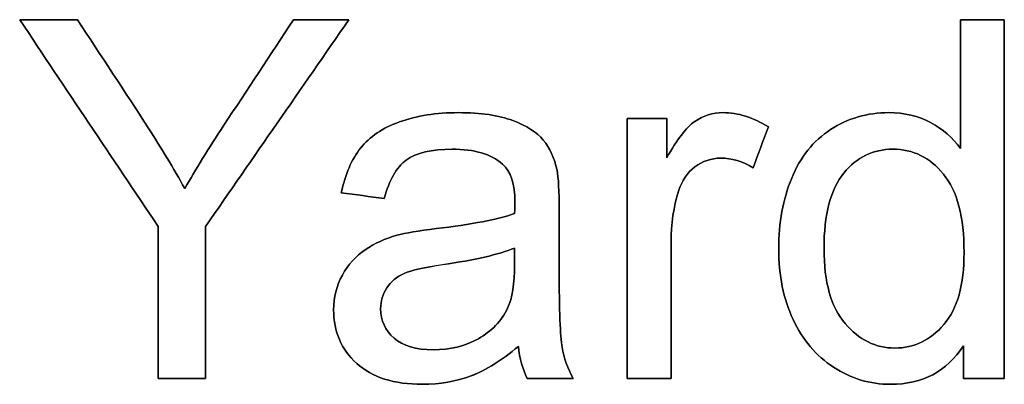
# Model space of a CAD drawing. Header units: inches. Extents: x 0 to 17820, y -10 to 12600.
# Tile 322 of 338: x 10796 to 11071, y 11146 to 11248. Entities that reach past the tile are written whole.
import ezdxf

# ---------------------------------------------------------------- set-up
doc = ezdxf.new("R2010")
doc.units = ezdxf.units.IN
doc.layers.add('1', color=7, linetype='Continuous', true_color=0xffffff)
doc.layers.add('254', color=7, linetype='Continuous', true_color=0xffffff)

msp = doc.modelspace()

# ---------------------------------------------------------------- linework, layer by layer
at = {"layer": '1', "color": 150, "linetype": 'Continuous', "lineweight": 25}
for points, knots in [([(10834.886, 11190.218), (10834.886, 11176.096), (10834.886, 11161.975), (10834.886, 11147.854), (10839.295, 11147.854), (10843.704, 11147.854), (10848.112, 11147.854), (10848.112, 11161.975), (10848.112, 11176.096), (10848.112, 11190.218), (10861.415, 11209.43), (10874.718, 11228.642), (10888.02, 11247.854), (10882.878, 11247.854), (10877.736, 11247.854), (10872.594, 11247.854), (10866.139, 11238.056), (10859.684, 11228.258), (10848.927, 11211.931), (10845.324, 11206.027), (10842.305, 11200.783), (10839.184, 11206.436), (10835.782, 11212.065), (10825.635, 11227.785), (10819, 11237.8), (10812.425, 11247.854), (10807.062, 11247.854), (10801.698, 11247.854), (10796.334, 11247.854), (10809.185, 11228.642), (10822.036, 11209.43), (10834.886, 11190.218)], [0, 0, 0, 0, 0.1103051, 0.1103051, 0.1103051, 0.1447421, 0.1447421, 0.1447421, 0.2550472, 0.2550472, 0.2550472, 0.4375812, 0.4375812, 0.4375812, 0.4777466, 0.4777466, 0.4777466, 0.569398, 0.569398, 0.6304764, 0.6304764, 0.6304764, 0.6824201, 0.6824201, 0.7755709, 0.7755709, 0.7755709, 0.8178419, 0.8178419, 0.8178419, 1, 1, 1, 1]), ([(11059.164, 11156.987), (11059.164, 11153.942), (11059.164, 11150.898), (11059.164, 11147.854), (11062.967, 11147.854), (11066.77, 11147.854), (11070.573, 11147.854), (11070.573, 11181.187), (11070.573, 11214.52), (11070.573, 11247.854), (11066.497, 11247.854), (11062.421, 11247.854), (11058.345, 11247.854), (11058.345, 11235.89), (11058.345, 11223.926), (11058.345, 11211.962), (11056.222, 11214.93), (11053.433, 11217.334), (11046.628, 11221.018), (11042.74, 11221.939), (11032.405, 11221.939), (11027.007, 11220.353), (11017.377, 11214.103), (11013.756, 11209.583), (11008.955, 11197.786), (11007.744, 11191.241), (11007.744, 11176.582), (11009.074, 11170.033), (11014.395, 11158.624), (11018.13, 11154.172), (11027.845, 11147.832), (11033.147, 11146.216), (11047.831, 11146.216), (11054.584, 11149.798), (11059.164, 11156.987)], [0, 0, 0, 0, 0.0297775, 0.0297775, 0.0297775, 0.0669785, 0.0669785, 0.0669785, 0.3930296, 0.3930296, 0.3930296, 0.4328997, 0.4328997, 0.4328997, 0.5499244, 0.5499244, 0.5499244, 0.5861297, 0.5861297, 0.6223349, 0.6223349, 0.6716672, 0.6716672, 0.7211196, 0.7211196, 0.7703885, 0.7703885, 0.820876, 0.820876, 0.8713635, 0.8713635, 0.9217872, 0.9217872, 1, 1, 1, 1]), ([(10922.094, 11148.6), (10926.291, 11150.182), (10930.665, 11152.919), (10935.219, 11156.782), (10935.577, 11153.379), (10936.396, 11150.386), (10937.675, 11147.854), (10941.947, 11147.854), (10946.219, 11147.854), (10950.491, 11147.854), (10948.956, 11150.617), (10947.908, 11153.533), (10946.884, 11159.575), (10946.603, 11166.784), (10946.603, 11183.677), (10946.603, 11189.135), (10946.603, 11200.041), (10946.398, 11203.802), (10945.989, 11205.899), (10945.273, 11209.276), (10943.994, 11212.039), (10940.373, 11216.475), (10937.521, 11218.281), (10929.773, 11221.206), (10924.756, 11221.939), (10912.349, 11221.939), (10906.848, 11221.069), (10897.403, 11217.682), (10893.776, 11215.237), (10891.295, 11212.065), (10888.788, 11208.918), (10886.997, 11204.774), (10885.897, 11199.632), (10889.896, 11199.086), (10893.895, 11198.54), (10897.895, 11197.994), (10899.225, 11203.136), (10901.246, 11206.718), (10906.772, 11210.76), (10911.018, 11211.758), (10922.991, 11211.758), (10927.647, 11210.376), (10933.108, 11205.581), (10934.272, 11202.036), (10934.272, 11196.587), (10934.247, 11195.513), (10934.196, 11193.825), (10929.514, 11192.187), (10922.198, 11190.78), (10907.436, 11189.026), (10903.804, 11188.401), (10901.374, 11187.762), (10898.099, 11186.841), (10895.158, 11185.51), (10889.951, 11181.937), (10887.815, 11179.601), (10884.603, 11173.737), (10883.774, 11170.494), (10883.774, 11160.901), (10885.922, 11155.938), (10894.467, 11148.161), (10900.581, 11146.216), (10913.372, 11146.216), (10917.874, 11147.01), (10922.094, 11148.6)], [0, 0, 0, 0, 0.0765039, 0.0765039, 0.0765039, 0.1223348, 0.1223348, 0.1223348, 0.1854242, 0.1854242, 0.1854242, 0.2310898, 0.2310898, 0.2768206, 0.2768206, 0.2986459, 0.2986459, 0.3204371, 0.3204371, 0.3204371, 0.351304, 0.351304, 0.3819584, 0.3819584, 0.4127907, 0.4127907, 0.4437503, 0.4437503, 0.4749126, 0.4749126, 0.4749126, 0.5152084, 0.5152084, 0.5152084, 0.5508908, 0.5508908, 0.5508908, 0.5880256, 0.5880256, 0.6251605, 0.6251605, 0.6649244, 0.6649244, 0.6941768, 0.6941768, 0.696714, 0.696714, 0.696714, 0.7608957, 0.7608957, 0.7924142, 0.7924142, 0.7924142, 0.8204189, 0.8204189, 0.8482961, 0.8482961, 0.875987, 0.875987, 0.9235432, 0.9235432, 0.9710993, 0.9710993, 1, 1, 1, 1]), ([(10965.508, 11220.302), (10965.508, 11196.153), (10965.508, 11172.003), (10965.508, 11147.854), (10969.601, 11147.854), (10973.694, 11147.854), (10977.787, 11147.854), (10977.787, 11160.5), (10977.787, 11173.146), (10977.787, 11190.959), (10978.452, 11195.743), (10980.743, 11202.953), (10982.264, 11205.209), (10986.527, 11208.444), (10988.941, 11209.251), (10994.62, 11209.251), (10997.639, 11208.355), (11000.632, 11206.59), (11002.039, 11210.385), (11003.446, 11214.179), (11004.853, 11217.974), (11000.581, 11220.609), (10996.385, 11221.939), (10989.376, 11221.939), (10986.741, 11221.121), (10981.983, 11217.846), (10979.373, 11214.444), (10976.559, 11209.302), (10976.559, 11212.968), (10976.559, 11216.635), (10976.559, 11220.302), (10972.876, 11220.302), (10969.192, 11220.302), (10965.508, 11220.302)], [0, 0, 0, 0, 0.3032647, 0.3032647, 0.3032647, 0.3546655, 0.3546655, 0.3546655, 0.5134725, 0.5134725, 0.578366, 0.578366, 0.6210564, 0.6210564, 0.6640737, 0.6640737, 0.7120074, 0.7120074, 0.7120074, 0.7651379, 0.7651379, 0.7651379, 0.8237474, 0.8237474, 0.8642676, 0.8642676, 0.9047877, 0.9047877, 0.9047877, 0.9522834, 0.9522834, 0.9522834, 1, 1, 1, 1]), ([(11026.208, 11163.198), (11022.3, 11167.782), (11020.356, 11174.715), (11020.356, 11193.594), (11022.198, 11200.629), (11029.514, 11209.532), (11034.068, 11211.758), (11045.119, 11211.758), (11049.826, 11209.455), (11057.447, 11200.146), (11059.368, 11192.904), (11059.368, 11173.973), (11057.501, 11167.27), (11049.978, 11158.519), (11045.426, 11156.321), (11034.758, 11156.321), (11030.128, 11158.598), (11026.208, 11163.198)], [0, 0, 0, 0, 0.1238344, 0.1238344, 0.2517624, 0.2517624, 0.3796905, 0.3796905, 0.5112221, 0.5112221, 0.6426777, 0.6426777, 0.7619363, 0.7619363, 0.8812536, 0.8812536, 1, 1, 1, 1]), ([(10914.141, 11179.564), (10923.042, 11180.855), (10929.744, 11182.389), (10934.196, 11184.206), (10934.196, 11182.705), (10934.196, 11181.204), (10934.196, 11174.306), (10933.531, 11170.212), (10932.226, 11167.424), (10930.486, 11163.842), (10927.775, 11161.003), (10920.407, 11156.859), (10916.211, 11155.835), (10906.695, 11155.835), (10903.088, 11156.91), (10898.138, 11161.299), (10896.872, 11164.022), (10896.872, 11169.419), (10897.46, 11171.364), (10899.7, 11174.876), (10901.348, 11176.199), (10903.421, 11177.12), (10905.518, 11178.015), (10909.1, 11178.834), (10914.141, 11179.564)], [0, 0, 0, 0, 0.1667307, 0.1667307, 0.1667307, 0.2031213, 0.2031213, 0.3340034, 0.3340034, 0.3340034, 0.4399845, 0.4399845, 0.5459656, 0.5459656, 0.6530924, 0.6530924, 0.7596728, 0.7596728, 0.8287836, 0.8287836, 0.8971838, 0.8971838, 0.8971838, 1, 1, 1, 1])]:
    msp.add_open_spline(points, degree=3, knots=knots, dxfattribs=at)
at = {"layer": '254', "color": 2, "linetype": 'Continuous', "lineweight": 25}
for points in [[(10812.425, 11247.854), (10807.062, 11247.854), (10801.698, 11247.854), (10796.334, 11247.854)], [(10796.334, 11247.854), (10809.185, 11228.642), (10822.036, 11209.43), (10834.886, 11190.218)], [(10848.112, 11190.218), (10861.415, 11209.43), (10874.718, 11228.642), (10888.02, 11247.854)], [(10888.02, 11247.854), (10882.878, 11247.854), (10877.736, 11247.854), (10872.594, 11247.854)], [(11070.573, 11247.854), (11066.497, 11247.854), (11062.421, 11247.854), (11058.345, 11247.854)], [(11058.345, 11247.854), (11058.345, 11235.89), (11058.345, 11223.926), (11058.345, 11211.962)], [(11070.573, 11147.854), (11070.573, 11181.187), (11070.573, 11214.52), (11070.573, 11247.854)], [(10965.508, 11220.302), (10965.508, 11196.153), (10965.508, 11172.003), (10965.508, 11147.854)], [(10976.559, 11220.302), (10972.876, 11220.302), (10969.192, 11220.302), (10965.508, 11220.302)], [(10976.559, 11209.302), (10976.559, 11212.968), (10976.559, 11216.635), (10976.559, 11220.302)], [(11000.632, 11206.59), (11002.039, 11210.385), (11003.446, 11214.179), (11004.853, 11217.974)], [(10891.295, 11212.065), (10888.788, 11208.918), (10886.997, 11204.774), (10885.897, 11199.632)], [(10885.897, 11199.632), (10889.896, 11199.086), (10893.895, 11198.54), (10897.895, 11197.994)], [(10834.886, 11190.218), (10834.886, 11176.096), (10834.886, 11161.975), (10834.886, 11147.854)], [(10848.112, 11147.854), (10848.112, 11161.975), (10848.112, 11176.096), (10848.112, 11190.218)], [(10914.139, 11179.575), (10923.042, 11180.855), (10929.744, 11182.389), (10934.196, 11184.206)], [(10903.421, 11177.12), (10905.518, 11178.015), (10909.1, 11178.834), (10914.139, 11179.575)], [(10922.095, 11148.596), (10926.291, 11150.182), (10930.665, 11152.919), (10935.219, 11156.782)], [(10935.219, 11156.782), (10935.577, 11153.379), (10936.396, 11150.386), (10937.675, 11147.854)], [(11059.164, 11156.987), (11059.164, 11153.942), (11059.164, 11150.898), (11059.164, 11147.854)], [(10834.886, 11147.854), (10839.295, 11147.854), (10843.704, 11147.854), (10848.112, 11147.854)], [(10937.675, 11147.854), (10941.947, 11147.854), (10946.219, 11147.854), (10950.491, 11147.854)], [(10965.508, 11147.854), (10969.601, 11147.854), (10973.694, 11147.854), (10977.787, 11147.854)], [(11059.164, 11147.854), (11062.967, 11147.854), (11066.77, 11147.854), (11070.573, 11147.854)]]:
    msp.add_open_spline(points, degree=3, dxfattribs=at)
for points, knots in [([(10842.305, 11200.783), (10839.184, 11206.436), (10835.782, 11212.065), (10825.635, 11227.785), (10819, 11237.8), (10812.425, 11247.854)], [0, 0, 0, 0, 0.3579988, 0.3579988, 1, 1, 1, 1]), ([(10872.594, 11247.854), (10866.139, 11238.056), (10859.684, 11228.258), (10848.927, 11211.931), (10845.324, 11206.027), (10842.305, 11200.783)], [0, 0, 0, 0, 0.6000884, 0.6000884, 1, 1, 1, 1]), ([(10945.989, 11205.899), (10945.273, 11209.276), (10943.994, 11212.039), (10940.373, 11216.475), (10937.521, 11218.281), (10929.773, 11221.206), (10924.756, 11221.939), (10912.349, 11221.939), (10906.848, 11221.069), (10897.403, 11217.682), (10893.776, 11215.237), (10891.295, 11212.065)], [0, 0, 0, 0, 0.1998175, 0.1998175, 0.3982597, 0.3982597, 0.5978525, 0.5978525, 0.7982702, 0.7982702, 1, 1, 1, 1]), ([(11004.853, 11217.974), (11000.581, 11220.609), (10996.385, 11221.939), (10989.376, 11221.939), (10986.741, 11221.121), (10981.983, 11217.846), (10979.373, 11214.444), (10976.559, 11209.302)], [0, 0, 0, 0, 0.4196891, 0.4196891, 0.7098446, 0.7098446, 1, 1, 1, 1]), ([(11058.345, 11211.962), (11056.222, 11214.93), (11053.433, 11217.334), (11046.628, 11221.018), (11042.74, 11221.939), (11032.405, 11221.939), (11027.007, 11220.353), (11017.377, 11214.103), (11013.756, 11209.583), (11008.955, 11197.786), (11007.744, 11191.241), (11007.744, 11176.582), (11009.074, 11170.033), (11014.395, 11158.624), (11018.13, 11154.172), (11027.845, 11147.832), (11033.147, 11146.216), (11047.831, 11146.216), (11054.584, 11149.798), (11059.164, 11156.987)], [0, 0, 0, 0, 0.0804426, 0.0804426, 0.1608852, 0.1608852, 0.270494, 0.270494, 0.3803699, 0.3803699, 0.4898379, 0.4898379, 0.6020135, 0.6020135, 0.7141891, 0.7141891, 0.826223, 0.826223, 1, 1, 1, 1]), ([(10897.895, 11197.994), (10899.225, 11203.136), (10901.246, 11206.718), (10906.772, 11210.76), (10911.018, 11211.758), (10922.991, 11211.758), (10927.647, 11210.376), (10933.108, 11205.581), (10934.272, 11202.036), (10934.272, 11196.587), (10934.247, 11195.513), (10934.196, 11193.825)], [0, 0, 0, 0, 0.2546567, 0.2546567, 0.5093133, 0.5093133, 0.7819988, 0.7819988, 0.9826008, 0.9826008, 1, 1, 1, 1]), ([(11026.214, 11163.203), (11022.3, 11167.782), (11020.356, 11174.715), (11020.356, 11193.594), (11022.198, 11200.629), (11029.514, 11209.532), (11034.068, 11211.758), (11045.119, 11211.758), (11049.826, 11209.455), (11053.638, 11204.799)], [0, 0, 0, 0, 0.242232, 0.242232, 0.4924717, 0.4924717, 0.7427113, 0.7427113, 1, 1, 1, 1]), ([(10977.787, 11147.854), (10977.787, 11160.5), (10977.787, 11173.146), (10977.787, 11190.959), (10978.452, 11195.743), (10980.743, 11202.953), (10982.264, 11205.209), (10986.527, 11208.444), (10988.941, 11209.251), (10994.62, 11209.251), (10997.639, 11208.355), (11000.632, 11206.59)], [0, 0, 0, 0, 0.444412, 0.444412, 0.6260126, 0.6260126, 0.7454789, 0.7454789, 0.8658605, 0.8658605, 1, 1, 1, 1]), ([(10950.491, 11147.854), (10948.956, 11150.617), (10947.908, 11153.533), (10946.884, 11159.575), (10946.603, 11166.784), (10946.603, 11183.677), (10946.603, 11189.135), (10946.603, 11200.041), (10946.398, 11203.802), (10945.989, 11205.899)], [0, 0, 0, 0, 0.3382309, 0.3382309, 0.6769456, 0.6769456, 0.8385991, 0.8385991, 1, 1, 1, 1]), ([(11053.638, 11204.799), (11057.447, 11200.146), (11059.368, 11192.904), (11059.368, 11173.973), (11057.501, 11167.27), (11049.978, 11158.519), (11045.426, 11156.321), (11034.758, 11156.321), (11030.128, 11158.598), (11026.214, 11163.203)], [0, 0, 0, 0, 0.2689475, 0.2689475, 0.512941, 0.512941, 0.7570545, 0.7570545, 1, 1, 1, 1]), ([(10934.196, 11193.825), (10929.514, 11192.187), (10922.198, 11190.78), (10907.436, 11189.026), (10903.804, 11188.401), (10901.374, 11187.762)], [0, 0, 0, 0, 0.6706534, 0.6706534, 1, 1, 1, 1]), ([(10901.374, 11187.762), (10898.099, 11186.841), (10895.158, 11185.51), (10889.951, 11181.937), (10887.815, 11179.601), (10884.603, 11173.737), (10883.774, 11170.494), (10883.774, 11160.901), (10885.922, 11155.938), (10894.467, 11148.161), (10900.581, 11146.216), (10913.372, 11146.216), (10917.874, 11147.01), (10922.095, 11148.596)], [0, 0, 0, 0, 0.1349064, 0.1349064, 0.2691988, 0.2691988, 0.4025939, 0.4025939, 0.6316855, 0.6316855, 0.8607771, 0.8607771, 1, 1, 1, 1]), ([(10934.196, 11184.206), (10934.196, 11182.705), (10934.196, 11181.204), (10934.196, 11174.306), (10933.531, 11170.212), (10932.226, 11167.424)], [0, 0, 0, 0, 0.2175525, 0.2175525, 1, 1, 1, 1]), ([(10932.226, 11167.424), (10930.486, 11163.842), (10927.775, 11161.003), (10920.407, 11156.859), (10916.211, 11155.835), (10906.695, 11155.835), (10903.088, 11156.91), (10898.138, 11161.299), (10896.872, 11164.022), (10896.872, 11169.419), (10897.46, 11171.364), (10899.7, 11174.876), (10901.348, 11176.199), (10903.421, 11177.12)], [0, 0, 0, 0, 0.1881832, 0.1881832, 0.3763665, 0.3763665, 0.5665841, 0.5665841, 0.7558315, 0.7558315, 0.8785466, 0.8785466, 1, 1, 1, 1])]:
    msp.add_open_spline(points, degree=3, knots=knots, dxfattribs=at)

doc.saveas('drawing.dxf')
